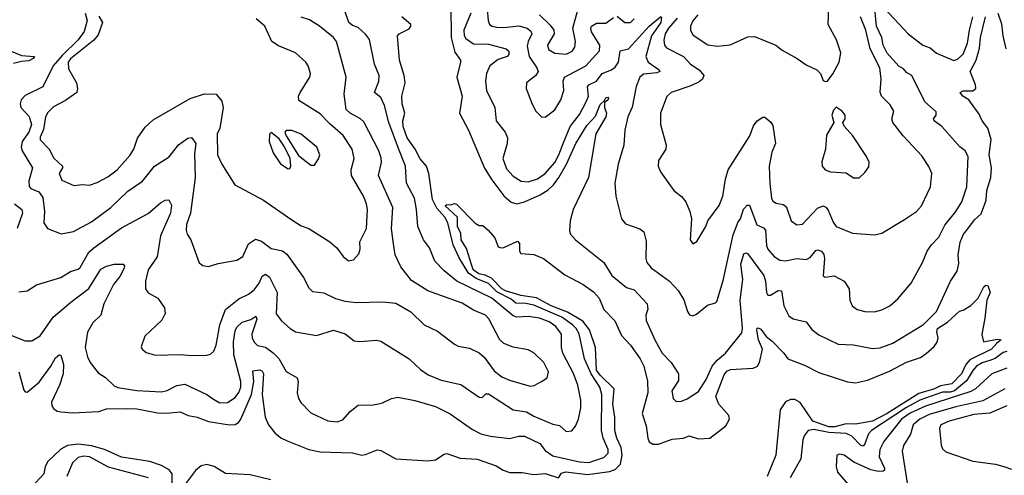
# Model space of a CAD drawing. Extents: x 1443846 to 1577407, y 839182 to 927291.
# Tile 372 of 535: x 1539576 to 1544782, y 872418 to 874830. Entities that reach past the tile are written whole.
import ezdxf

# ---------------------------------------------------------------- set-up
doc = ezdxf.new("R2010")
doc.units = 0

msp = doc.modelspace()

# ---------------------------------------------------------------- linework, layer by layer
at = {"layer": '0CON20XD'}
for points in [[(1541854.8, 874904.8), (1541857.9, 874735), (1541877, 874657), (1541906.4, 874615), (1541907.5, 874605), (1541887.4, 874525), (1541915.2, 874425), (1541900.9, 874335), (1541948.2, 874245), (1542034.4, 874044.4), (1542072, 873982), (1542135, 873897.9), (1542175, 873863.8), (1542205, 873854.6), (1542245.7, 873865), (1542327.7, 873902.3), (1542370.9, 873929.1), (1542398.9, 873955), (1542426, 873995), (1542466.9, 874065), (1542516, 874174), (1542575, 874269.1), (1542620.4, 874319.6), (1542645, 874380.6), (1542668.3, 874401.7), (1542675, 874416.5), (1542685, 874420), (1542688.5, 874415), (1542685.8, 874404.2), (1542668.8, 874391.2), (1542668.5, 874365), (1542678.5, 874335), (1542675.3, 874315), (1542622.2, 874225), (1542582.7, 873995), (1542503.2, 873825), (1542487.3, 873765), (1542482.6, 873712.6), (1542488.6, 873695), (1542514.3, 873665), (1542664.2, 873545), (1542707.1, 873475), (1542785, 873412.2), (1542825, 873400), (1542894.4, 873325), (1542896.8, 873296.8), (1542886.5, 873265), (1542888, 873238), (1542934.6, 873135), (1542973.8, 873065), (1543020.9, 873015), (1543059.4, 872955), (1543059.7, 872920.3), (1543024.3, 872865), (1543030.8, 872825), (1543047.7, 872807.7), (1543075, 872810.8), (1543105, 872822.9), (1543165, 872860.8), (1543205.6, 872925), (1543238.1, 872995), (1543263.2, 873026.8), (1543307.9, 873065), (1543395, 873172), (1543397.6, 873195), (1543384.5, 873345.5), (1543398.7, 873455), (1543389.3, 873535), (1543405, 873590), (1543415, 873595.7), (1543425, 873589.4), (1543510.8, 873475), (1543520, 873445), (1543523.8, 873385), (1543531.8, 873371.8), (1543545, 873370.6), (1543585.9, 873395.9), (1543604.3, 873394.3), (1543616.6, 873315), (1543642.2, 873262.2), (1543665, 873245.5), (1543735, 873230), (1543765, 873189.2), (1543800.6, 873160.6), (1543902.6, 873112.6), (1543985, 873109.1), (1544085, 873089.1), (1544125, 873093.5), (1544191.9, 873118.1), (1544355, 873216.4), (1544423.1, 873285), (1544496.7, 873445), (1544532, 873498), (1544541.5, 873538.5), (1544538.4, 873585), (1544548.2, 873651.8), (1544565.3, 873695), (1544584.5, 873715.5), (1544625, 873769.6), (1544658.7, 873801.3), (1544685.2, 873875), (1544689.2, 873925), (1544710.4, 873995), (1544714.8, 874044.8), (1544702.2, 874115), (1544713.2, 874195), (1544694.5, 874255), (1544664.6, 874294.6), (1544649.8, 874329.8), (1544594.2, 874405), (1544563.3, 874425), (1544548.8, 874445), (1544565, 874453.1), (1544615, 874453.3), (1544631.1, 874465), (1544629, 874485), (1544601.1, 874555), (1544632.7, 874615), (1544651.5, 874678.5), (1544655.8, 874735), (1544682.7, 874845)], [(1542048.4, 874885), (1542052.3, 874825), (1542060.6, 874805), (1542074.7, 874794.7), (1542099.2, 874789.2), (1542135, 874787.4), (1542215, 874797.6), (1542258.5, 874785), (1542278.2, 874768.2), (1542283.1, 874755), (1542263.8, 874715), (1542259, 874689), (1542269.3, 874635), (1542310.9, 874575), (1542316.7, 874555), (1542305.4, 874534.6), (1542255.8, 874495), (1542254.3, 874465), (1542285, 874383.3), (1542305.8, 874345), (1542335, 874316.2), (1542355, 874314), (1542405, 874352.9), (1542437.3, 874405), (1542453.6, 874455), (1542448.8, 874505), (1542456.5, 874525), (1542569.1, 874585), (1542640.8, 874665), (1542643.3, 874695), (1542599.2, 874765), (1542595.3, 874784.7), (1542600, 874795), (1542625, 874811.2), (1542675, 874811.6), (1542715, 874841.4)], [(1542970, 874845), (1542966, 874815), (1542916.5, 874743.5), (1542887, 874635), (1542899.1, 874605), (1542956.7, 874565), (1542960.6, 874555), (1542945, 874547.5), (1542875, 874540.8), (1542855, 874525.4), (1542836.2, 874476.2), (1542814.3, 874365.7), (1542790.8, 874315), (1542776.4, 874245), (1542770.9, 874165), (1542740, 874065), (1542721.9, 873965), (1542728.6, 873895), (1542757.5, 873775), (1542779.7, 873749.7), (1542855, 873722), (1542876.8, 873706.8), (1542887.9, 873657.9), (1542886.5, 873565), (1542891.5, 873545), (1542915, 873515.6), (1543011.1, 873445), (1543056.7, 873396.7), (1543087.2, 873347.2), (1543106, 873285), (1543117.7, 873267.7), (1543135, 873262), (1543155, 873270), (1543212.2, 873317.8), (1543255, 873330), (1543262.5, 873337.5), (1543295, 873448.8), (1543348.5, 873691.5), (1543375, 873759.2), (1543387.5, 873775), (1543402.9, 873827.1), (1543421.7, 873848.3), (1543435, 873848), (1543474.3, 873744.3), (1543508.2, 873728.2), (1543519.6, 873715), (1543524.6, 873635), (1543532.1, 873615), (1543565, 873576.2), (1543595, 873556.9), (1543625, 873553.3), (1543685, 873565.9), (1543735, 873560.7), (1543755, 873570.9), (1543785, 873607.5), (1543795, 873611.5), (1543815, 873604.4), (1543827.1, 873587.1), (1543830.4, 873565), (1543825, 873473.3), (1543835, 873467.5), (1543883, 873473), (1543935, 873446), (1543961.4, 873405), (1543964.3, 873345), (1543977.1, 873315), (1544004.7, 873294.7), (1544045, 873285.5), (1544095, 873283.8), (1544135, 873293.1), (1544175.8, 873314.2), (1544218.7, 873351.3), (1544290, 873435), (1544349.1, 873545), (1544373.3, 873605), (1544394.7, 873635.3), (1544435, 873678.6), (1544467.7, 873742.3), (1544526.4, 873815), (1544557.3, 873865), (1544584.2, 873945), (1544590, 874105), (1544575.8, 874135), (1544545.9, 874155.9), (1544452.2, 874265), (1544411.1, 874295), (1544407.8, 874305), (1544422.3, 874325), (1544421.4, 874341.4), (1544361.8, 874395), (1544293.8, 874535), (1544265, 874549.8), (1544249.1, 874569.1), (1544223.6, 874583.6), (1544162.4, 874652.4), (1544140.9, 874695), (1544133.7, 874735), (1544105.5, 874795), (1544097.1, 874887.1)], [(1543160.7, 874855), (1543135, 874824.4), (1543123.2, 874795), (1543122.7, 874772.7), (1543137.7, 874747.7), (1543215, 874696.6), (1543265, 874689.2), (1543333.3, 874696.7), (1543425, 874738.1), (1543460.5, 874740.5), (1543574.2, 874694.2), (1543607.7, 874667.7), (1543686.7, 874625), (1543735, 874590), (1543790, 874565), (1543810, 874545), (1543825, 874507.5), (1543835, 874502.5), (1543846.4, 874503.6), (1543875, 874542.5), (1543908, 874605), (1543918, 874655), (1543895, 874723.8), (1543850.5, 874805), (1543854.7, 874895)], [(1544149.2, 874889.2), (1544274.2, 874755), (1544351.1, 874695), (1544390, 874680), (1544422.9, 874652.9), (1544515, 874614.4), (1544535, 874620), (1544565, 874647.5), (1544587.7, 874705), (1544597.2, 874775), (1544615.8, 874844.2)], [(1539570.9, 873389.1), (1539615, 873393.5), (1539665, 873425.6), (1539793.8, 873465), (1539845, 873497.1), (1539885, 873509.4), (1539895, 873517.1), (1539941.7, 873598.3), (1539967.3, 873622.7), (1540115, 873728.5), (1540255, 873804.1), (1540320.5, 873859.5), (1540345, 873873.9), (1540365, 873875.8), (1540378.2, 873848.2), (1540374, 873806), (1540320.5, 873685), (1540303.2, 873575), (1540254.8, 873505.2), (1540240.4, 873445), (1540241.4, 873405), (1540255, 873383.8), (1540306, 873355), (1540342.5, 873305), (1540345.8, 873275), (1540328.3, 873238.3), (1540237.5, 873155), (1540218.3, 873098.3), (1540224, 873085), (1540245, 873068), (1540293.3, 873053.3), (1540425, 873058.2), (1540485, 873051.8), (1540565, 873053.3), (1540585, 873059.4), (1540602.9, 873075), (1540615, 873106.2), (1540633.6, 873215), (1540663.8, 873295), (1540735, 873352.3), (1540785, 873377.3), (1540815, 873400), (1540841.9, 873435), (1540857.5, 873472.5), (1540875, 873482.5), (1540897.4, 873467.4), (1540938.2, 873385), (1540932.2, 873272.2), (1540961.1, 873235), (1541006.9, 873195), (1541035, 873177.9), (1541145, 873158.5), (1541235.4, 873185.4), (1541296.3, 873166.3), (1541345, 873129.2), (1541375, 873125.8), (1541465, 873133.1), (1541485, 873128.1), (1541635, 873034.5), (1541695, 872977.5), (1541735, 872949.5), (1541805, 872920.9), (1541907.8, 872897.8), (1542005, 872831.5), (1542020.5, 872829.5), (1542040.3, 872849.7), (1542055, 872848.9), (1542185, 872765.3), (1542255, 872754.7), (1542295, 872730.9), (1542395, 872689.4), (1542430.8, 872680.8), (1542465, 872650), (1542495, 872654), (1542515, 872678.8), (1542530, 872715), (1542542.3, 872775), (1542542.3, 872815), (1542526.8, 872895), (1542505, 872956.7), (1542448.4, 873065), (1542440.3, 873095), (1542440.9, 873165), (1542410.9, 873205), (1542375, 873230.2), (1542325, 873248.8), (1542265, 873259), (1542205, 873255.3), (1542185, 873261.9), (1542072.3, 873355), (1541887.5, 873445), (1541819.9, 873499.9), (1541770.8, 873550.8), (1541742.2, 873622.2), (1541711.8, 873665), (1541680.9, 873735), (1541674.7, 873825), (1541663.5, 873885), (1541620.5, 873965), (1541615.3, 874055), (1541578.3, 874148.3), (1541528.2, 874285), (1541505, 874375.8), (1541485, 874417.1), (1541452.3, 874445), (1541475.5, 874505), (1541476.3, 874533.7), (1541452.4, 874595), (1541425, 874724.3), (1541405, 874752.3), (1541365, 874788.5), (1541335, 874799.2), (1541315.5, 874815), (1541294.3, 874875.7)], [(1539922.3, 874865), (1539932.7, 874825), (1539916.4, 874766.4), (1539885, 874722.6), (1539800.2, 874639.8), (1539753.6, 874585), (1539699.2, 874475), (1539605, 874429.1), (1539583.3, 874405), (1539577.8, 874385), (1539582.2, 874365), (1539626.6, 874316.6), (1539638.6, 874275), (1539625, 874234.6), (1539589.6, 874185), (1539583.1, 874155), (1539589.6, 874135), (1539644.7, 874045), (1539624.2, 873975), (1539625.9, 873945.9), (1539635.8, 873935.8), (1539677.9, 873917.9), (1539697.9, 873887.9), (1539707.8, 873815), (1539704.5, 873755), (1539723.8, 873725), (1539795, 873695.6), (1539861.3, 873708.7), (1539955, 873760.4), (1540057.5, 873835), (1540148.2, 873921.8), (1540225, 873974.4), (1540288.5, 874055), (1540366.6, 874103.4), (1540415, 874166.5), (1540465, 874202.5), (1540485, 874205.6), (1540506.7, 874175), (1540500.8, 874119.2), (1540503.4, 873995), (1540478.4, 873805), (1540458.5, 873745), (1540456.9, 873715), (1540461.9, 873695), (1540481.4, 873665), (1540525, 873543.3), (1540545, 873528.8), (1540573.9, 873523.9), (1540625, 873539.2), (1540725, 873556), (1540755, 873576), (1540785, 873644), (1540822.4, 873667.6), (1540855, 873657.1), (1540905, 873618.8), (1540965, 873606.2), (1540988.3, 873588.3), (1541075.8, 873465), (1541105, 873410), (1541125, 873390), (1541185, 873384.4), (1541245, 873353.2), (1541295, 873339.3), (1541355, 873333.3), (1541495, 873336.2), (1541565, 873329.5), (1541643.8, 873283.8), (1541715, 873214.4), (1541785, 873180), (1541875, 873111.4), (1541895, 873101.2), (1541955, 873090.5), (1542005.3, 873065.3), (1542032.4, 873042.4), (1542085, 872970), (1542125, 872939.5), (1542165, 872921.8), (1542275, 872889.5), (1542296.9, 872893.1), (1542335.5, 872914.5), (1542365.6, 872934.4), (1542371.9, 872965), (1542347.9, 873015), (1542295, 873065.6), (1542265, 873082.2), (1542185, 873095.5), (1542135.5, 873115.5), (1542114.3, 873135), (1542055.8, 873245.8), (1542038.1, 873265), (1541975, 873291.8), (1541915, 873328.2), (1541733.5, 873393.5), (1541648.5, 873448.5), (1541590.9, 873520.9), (1541561.5, 873585), (1541550.3, 873655), (1541542.1, 873725), (1541548.1, 873835), (1541473.2, 874005), (1541488.7, 874075), (1541487.6, 874097.6)], [(1539995, 874847.5), (1540013.5, 874815), (1539991.1, 874748.9), (1539968.5, 874721.5), (1539845, 874621.9), (1539833.1, 874605), (1539835, 874570), (1539875.9, 874495), (1539882.2, 874465), (1539878.8, 874445), (1539818.9, 874401.1), (1539755, 874367.8), (1539725, 874338.8), (1539712.9, 874315), (1539701.8, 874248.2), (1539685, 874207.5), (1539685, 874193.3), (1539732.5, 874145), (1539757, 874097), (1539802.5, 874055), (1539802.5, 874045), (1539784, 874015), (1539799.3, 873979.3), (1539862, 873952), (1539907.6, 873957.6), (1539945, 873954.3), (1539985, 873967.3), (1540043, 873997), (1540091.5, 874035), (1540159.2, 874110.8), (1540180.3, 874145), (1540198.1, 874201.9), (1540239.5, 874260.5), (1540281, 874299), (1540477.6, 874412.4), (1540552.5, 874437.5), (1540615, 874435.5), (1540645, 874399.2), (1540652.4, 874365), (1540633.4, 874255), (1540620.4, 874225), (1540621.4, 874115), (1540644, 874064), (1540713.8, 873955), (1540865, 873874.5), (1541015, 873769.4), (1541065, 873738.9), (1541105, 873724.4), (1541215, 873654.3), (1541252.4, 873622.4), (1541285.8, 873575.8), (1541315, 873553.8), (1541341.2, 873558.8), (1541369.7, 873590.3), (1541376.9, 873615), (1541374, 873654)], [(1540601.1, 872821.1), (1540635, 872801.8), (1540675, 872802.7), (1540715, 872829.6), (1540735, 872855.6), (1540745.2, 872885), (1540746.1, 872913.9), (1540708.5, 873055), (1540705.9, 873125), (1540715, 873182.5), (1540725, 873202.2), (1540752.3, 873227.7), (1540797.4, 873242.6), (1540825, 873260), (1540830, 873245), (1540804.1, 873165), (1540804.8, 873144.8), (1540815, 873122.5), (1540834.2, 873104.2), (1540875, 873095.3), (1540916.9, 873066.9), (1540946.2, 873036.2), (1540985, 872967.1), (1541043.1, 872933.1), (1541048.1, 872915), (1541042.7, 872855), (1541049.5, 872825), (1541062.6, 872802.6), (1541115, 872748), (1541205, 872705.7), (1541255, 872700.8), (1541285, 872712), (1541323.7, 872756.3), (1541365, 872790), (1541445, 872790.8), (1541473.2, 872796.8), (1541495, 872800.8), (1541542.5, 872825), (1541575, 872832), (1541665, 872814.4), (1541775, 872781.2), (1541852.9, 872742.9), (1541970.6, 872660.6), (1542015, 872638.2), (1542065.3, 872625.3), (1542165, 872613.5), (1542215, 872625.6), (1542245, 872625.4), (1542325.8, 872585.8), (1542355, 872548.3), (1542395, 872520.6), (1542535, 872489.8), (1542585, 872484.8), (1542665, 872511.3), (1542686.7, 872535), (1542687.2, 872555), (1542660.3, 872615), (1542652.5, 872655), (1542653.9, 872846.1), (1542643.4, 872885), (1542598.1, 872955), (1542562.6, 873035), (1542534, 873166), (1542518.5, 873195), (1542498.8, 873215), (1542443.3, 873255), (1542295, 873318.7), (1542252.3, 873327.7), (1542199.5, 873329.5), (1542175, 873349.9), (1542099.2, 873389.2), (1542055, 873433.9), (1541989.7, 873459.7), (1541948.7, 873488.7), (1541899.6, 873569.6), (1541868.1, 873638.1), (1541839.6, 873755), (1541824, 873785), (1541781.8, 873831.8), (1541758.2, 873878.2), (1541739.3, 874015), (1541727.3, 874055), (1541692.8, 874092.8), (1541666.4, 874145), (1541625.1, 874205), (1541603.7, 874265), (1541601.8, 874295), (1541612.3, 874335), (1541598, 874385), (1541596.3, 874425), (1541613.7, 874495), (1541608.3, 874535), (1541584.8, 874615), (1541574.4, 874745), (1541583.3, 874755), (1541635, 874781.1), (1541644.5, 874795), (1541643.5, 874805), (1541596.6, 874845)], [(1541374, 873654), (1541408.9, 873725), (1541414.5, 873825.5), (1541410.4, 873855), (1541394.6, 873895), (1541330, 874005), (1541328.2, 874035), (1541344.6, 874095), (1541333.1, 874145), (1541287, 874217), (1541215, 874278.5), (1541165, 874331.5), (1541051.7, 874401.7), (1541049.4, 874425), (1541058.9, 874445), (1541110.6, 874525), (1541113.1, 874545), (1541101.4, 874585), (1541088.6, 874605), (1541033.8, 874655), (1540945, 874690.7), (1540910, 874715), (1540872.8, 874795), (1540827.1, 874835)], [(1541487.6, 874097.6), (1541474.7, 874135), (1541395, 874288.9), (1541378.1, 874305), (1541322.5, 874335), (1541302.9, 874355), (1541290.8, 874435), (1541302.9, 874525), (1541251.8, 874715), (1541235.4, 874735), (1541161.1, 874795), (1541108.3, 874828.3), (1541063.8, 874843.8)], [(1541960.9, 874865), (1541925.2, 874775), (1541926.1, 874746.1), (1541935, 874730), (1541975, 874701.2), (1542055, 874699.4), (1542148.8, 874675), (1542162.5, 874662.5), (1542161.5, 874645), (1542153.1, 874635), (1542105, 874618.8), (1542061.8, 874585), (1542043.5, 874545), (1542038.2, 874505), (1542043.5, 874455), (1542089.1, 874365), (1542095.5, 874295), (1542143.4, 874233.4), (1542154.6, 874205), (1542153.8, 874175), (1542130, 874095), (1542149.7, 874039.7), (1542185, 874002.1), (1542228, 873975), (1542265, 873971.7), (1542313.1, 873986.9), (1542355, 874015.8), (1542405, 874074.2), (1542427.2, 874115), (1542448.7, 874175), (1542486.4, 874265), (1542535, 874328.2), (1542571.9, 874395), (1542583.3, 874425), (1542578.4, 874475), (1542584.5, 874485), (1542625, 874504.2), (1542655.8, 874544.2), (1542705, 874564.3), (1542725, 874579.1), (1542741.9, 874605), (1542750.8, 874665), (1542795.1, 874674.9), (1542905, 874795.3), (1542965.7, 874845.7)], [(1542323.8, 874855), (1542380.9, 874800.9), (1542400, 874775), (1542401.1, 874755), (1542367.5, 874695), (1542371.9, 874671.9), (1542405, 874651.6), (1542465, 874647.8), (1542497.4, 874662.6), (1542511.8, 874685), (1542514.6, 874715), (1542500, 874785), (1542525.7, 874874.3)], [(1542735, 874848.5), (1542775, 874815.5), (1542805, 874814.6), (1542825, 874834.5)], [(1543051.8, 874838.2), (1543005.6, 874785), (1542988.1, 874755), (1542981.2, 874721.2), (1542985.2, 874695.2), (1542995, 874680), (1543085, 874635.4), (1543121.9, 874595), (1543169.4, 874565), (1543192.9, 874535), (1543185.6, 874515), (1543168.5, 874501.5), (1543125, 874479.8), (1543021.2, 874445), (1542997.8, 874422.2), (1542963.8, 874335), (1542964.5, 874275), (1542994.4, 874165), (1542992.9, 874145), (1542954.3, 874085), (1542951.4, 874055), (1542964.3, 874025), (1543035, 873926.2), (1543075, 873893.8), (1543098.6, 873865), (1543120, 873815), (1543128, 873775), (1543121.2, 873665), (1543135, 873643.3), (1543156.7, 873655), (1543203.3, 873735), (1543213.8, 873765), (1543275, 873846.2), (1543294.5, 873895), (1543308, 873985), (1543322.5, 874035), (1543435.7, 874214.3), (1543455, 874268), (1543475, 874294.4), (1543505, 874313.3), (1543515, 874313.3), (1543547.6, 874287.6), (1543558.7, 874268.7), (1543572.1, 874175), (1543552.1, 874127.9), (1543538, 874055), (1543541.8, 873961.8), (1543550.9, 873885), (1543558.5, 873868.5), (1543575, 873857.9), (1543611.9, 873851.9), (1543624.1, 873844.1), (1543632.7, 873832.7), (1543654.3, 873765), (1543685, 873744.2), (1543715, 873746.9), (1543795, 873832.5), (1543823.8, 873843.8), (1543837.8, 873837.7), (1543851.4, 873821.4), (1543877.3, 873757.3), (1543893.1, 873735), (1543979.7, 873699.7), (1544095, 873690.8), (1544135, 873700), (1544255, 873771.1), (1544317.1, 873815), (1544343.3, 873845), (1544390.9, 873945), (1544398.6, 874015), (1544382.8, 874052.8), (1544345, 874109.2), (1544247.1, 874215), (1544193.3, 874285), (1544187.7, 874305), (1544197.1, 874345), (1544178.7, 874378.7), (1544132.2, 874425), (1544125.5, 874445.5), (1544130.6, 874515), (1544124.6, 874575), (1544073.5, 874675), (1544049, 874775), (1544021.8, 874845)], [(1544748, 874865), (1544766.9, 874806.9), (1544773.3, 874743.3), (1544790.4, 874675)], [(1539518.8, 874668.8), (1539585, 874639.7), (1539654, 874635), (1539648.1, 874625), (1539625, 874611.2), (1539585, 874608.8), (1539543, 874597)], [(1543985, 873992), (1544015, 873993.3), (1544045, 874020), (1544065, 874050), (1544066.7, 874075), (1544053.3, 874105), (1543981.2, 874215), (1543935.8, 874265.8), (1543928.8, 874285), (1543941.2, 874305), (1543941.2, 874325), (1543925, 874346.2), (1543893, 874367), (1543879.3, 874350.7), (1543870, 874325), (1543880, 874285), (1543841.7, 874218.3), (1543836.2, 874145), (1543816.4, 874076.4), (1543818.8, 874055), (1543834.3, 874034.3), (1543862.5, 874025), (1543945, 874018.8), (1543985, 873992)], [(1540995, 874040), (1541005, 874042.5), (1541010, 874055), (1541006.9, 874095), (1540977, 874157), (1540948.8, 874198.8), (1540905, 874233.3), (1540896.2, 874223.8), (1540895.7, 874185), (1540917.1, 874125), (1540955, 874066), (1540995, 874040)], [(1541135, 874060), (1541156.7, 874093.3), (1541162.5, 874115), (1541146.9, 874155), (1541065, 874223.1), (1541015, 874242.9), (1540985, 874243.3), (1540978.8, 874235), (1540985.7, 874215), (1541050.6, 874110.6), (1541115, 874060), (1541135, 874060)], [(1539549.1, 873855), (1539586.9, 873825), (1539591.1, 873805), (1539562.9, 873725)], [(1539572.1, 872965), (1539598.7, 872868.7), (1539605, 872860), (1539615, 872858.6), (1539678.8, 872911.2), (1539741.4, 872995), (1539765, 873039.2), (1539785, 873056.2), (1539793.6, 873053.6), (1539807.5, 873005), (1539805.8, 872955), (1539787.4, 872895), (1539743.6, 872805), (1539746.1, 872785), (1539755, 872771.8), (1539775, 872757.5), (1539793.2, 872753.2), (1539855, 872748.8), (1539995, 872755.2), (1540035, 872769.2), (1540145, 872770.8), (1540195, 872768.9), (1540305, 872748.5), (1540353, 872747), (1540424.7, 872754.7), (1540467.5, 872735), (1540515, 872726.2), (1540575, 872702), (1540685, 872685.7), (1540715, 872687.5), (1540732.7, 872697.3), (1540744.6, 872715.4), (1540801.9, 872845), (1540813.4, 872915), (1540808.6, 872971.4), (1540845, 872976.6), (1540858.8, 872968.8), (1540865.9, 872955), (1540858.8, 872845), (1540874.6, 872725), (1540891.5, 872685), (1540925, 872643.5), (1540956.6, 872616.6), (1540990.2, 872600.2), (1541104.2, 872554.2), (1541165, 872541.8), (1541335, 872536.8), (1541385, 872524.6), (1541405, 872527.3), (1541466.8, 872553.2), (1541485, 872548.9), (1541565, 872504.5), (1541736.2, 872493.8), (1541775, 872498.9), (1541820.3, 872529.7), (1541835, 872532.5), (1541905, 872508.6), (1541995, 872502.7), (1542095, 872467.9), (1542132.9, 872445), (1542167, 872433), (1542232.6, 872432.6), (1542295, 872422.3), (1542355, 872426.6), (1542425, 872404.5), (1542441.3, 872428.7), (1542464, 872436), (1542578.4, 872421.6), (1542695, 872438.5), (1542725, 872449.1), (1542753.3, 872476.7), (1542761.8, 872525), (1542755.8, 872565), (1542732.5, 872615), (1542722.3, 872655), (1542723, 872725), (1542711.8, 872795), (1542719.5, 872875), (1542645, 872947.3), (1542626.6, 872975), (1542621, 873095), (1542588.7, 873188.7), (1542553.9, 873233.9), (1542472.1, 873282.2), (1542386.2, 873315), (1542307.7, 873357.7), (1542225, 873369.6), (1542143.9, 873395), (1542125, 873405.1), (1542071.3, 873461.3), (1542037.4, 873477.4), (1542002.8, 873485), (1541973.9, 873505), (1541939.2, 873619.2), (1541909.6, 873665), (1541907.7, 873697.7), (1541890.5, 873735), (1541890.9, 873785), (1541825.7, 873845), (1541835, 873851.5), (1541855, 873849.2), (1541875, 873857.5), (1541885, 873852.5), (1541985, 873752.5), (1542005, 873740), (1542025, 873740), (1542052.5, 873715), (1542087.5, 873675), (1542106.7, 873626.7), (1542121.2, 873621.2), (1542135, 873624), (1542207.3, 873657.3), (1542218.5, 873645), (1542218.8, 873605), (1542225, 873592.5), (1542295, 873586), (1542345, 873566), (1542458.6, 873478.6), (1542555, 873428.5), (1542609.5, 873389.5), (1542639.3, 873355), (1542665, 873295.6), (1542722.1, 873235), (1542757.9, 873157.9), (1542806.3, 873106.3), (1542856.1, 873035), (1542876.5, 872995), (1542895.6, 872915.6), (1542897.8, 872855), (1542867.9, 872745), (1542888.9, 872678.9), (1542896.6, 872615), (1542905, 872594.5), (1542922.9, 872582.9), (1542952.9, 872582.9), (1543025, 872608.3), (1543085, 872614.1), (1543115, 872626.1), (1543165, 872611.8), (1543225, 872614.1), (1543309.9, 872680.1), (1543329.1, 872715), (1543325.1, 872735.1), (1543272.6, 872795), (1543256.9, 872835), (1543300.6, 872949.4), (1543315, 872968.3), (1543335, 872978), (1543454.8, 872985.2), (1543476.7, 872995), (1543487.1, 873015), (1543502.8, 873085), (1543482.8, 873135), (1543473.9, 873186.1), (1543475, 873196), (1543481.3, 873198.7), (1543495, 873192.2), (1543522.2, 873152.3), (1543555, 873128.2), (1543616.7, 873065), (1543638, 873035), (1543725, 873001.2), (1543801.6, 872961.6), (1543953, 872913), (1543995, 872908.1), (1544057.7, 872922.3), (1544175, 872968.9), (1544265, 873017), (1544338.1, 873041.9), (1544368, 873062), (1544410.6, 873099.4), (1544427.1, 873122.9), (1544432.7, 873145), (1544424.6, 873175.4), (1544428, 873195), (1544480.9, 873229.1), (1544545, 873287.5), (1544565, 873292.5), (1544605, 873317.5), (1544643.3, 873355), (1544674.4, 873415.6), (1544685, 873423.8), (1544695, 873422.5), (1544706.8, 873385), (1544690, 873345), (1544679.7, 873249.7), (1544662.7, 873162.7), (1544672.5, 873125), (1544745, 873139.2), (1544766, 873135), (1544742, 873118), (1544713.5, 873085), (1544600.2, 873029.8), (1544579.2, 873005), (1544555, 872955.4), (1544505, 872902.6), (1544445, 872891.9), (1544412.8, 872875), (1544329.7, 872850.3), (1544163.1, 872745), (1544085.3, 872704.7), (1543995, 872689.1), (1543945, 872689.5), (1543885, 872674.1), (1543855, 872675.1), (1543769.7, 872705), (1543702.4, 872802.4), (1543675, 872819.6), (1543651.5, 872818.5), (1543625, 872806.6), (1543596.8, 872765), (1543574.6, 872525), (1543528.2, 872411.8)], [(1539529.1, 873159.1), (1539605, 873130), (1539640.9, 873129.1), (1539685, 873155.7), (1539752.5, 873255), (1539846.6, 873335), (1539942.5, 873407.5), (1540005, 873508.5), (1540035, 873524.5), (1540075, 873535.5), (1540123.3, 873535), (1540130.8, 873525), (1540127.8, 873515), (1540105, 873470), (1540072.5, 873427.5), (1540020.4, 873325), (1540004.7, 873265.3), (1539962.7, 873225), (1539933.8, 873175), (1539922.3, 873095), (1539934.4, 873045), (1539948.6, 873015), (1539990.3, 872960.3), (1540029.2, 872935), (1540075, 872890.6), (1540095, 872881.8), (1540195, 872865.9), (1540325, 872860.3), (1540355, 872867.3), (1540406.1, 872893.9), (1540449.5, 872899.5), (1540565.3, 872845.3), (1540601.1, 872821.1)], [(1544795, 873073.1), (1544775, 873068.6), (1544733, 873037), (1544705, 873025.4), (1544665, 873013.7), (1544635.2, 872995), (1544615, 872973.5), (1544582, 872918), (1544518.1, 872865), (1544495, 872857.7), (1544455, 872857.3), (1544335, 872815.1), (1544265, 872776), (1544079.7, 872655), (1544063.2, 872636.8), (1544045, 872583.6), (1544035, 872571.6), (1544023.9, 872575), (1543975, 872625.2), (1543945, 872638.3), (1543854.5, 872644.5), (1543775, 872660.2), (1543745.6, 872654.4), (1543723.9, 872626.1), (1543715.9, 872605), (1543706.9, 872505), (1543650.4, 872405)], [(1544795, 872985.8), (1544716.7, 872955), (1544630.3, 872875), (1544605, 872860.7), (1544365, 872783.3), (1544285, 872746.5), (1544237.9, 872715), (1544145, 872597.1), (1544123.1, 872555), (1544120.8, 872515), (1544148.5, 872455), (1544148.2, 872445), (1544140.8, 872439.2), (1544115, 872437.5), (1544076.5, 872446.5), (1543987, 872487), (1543935, 872524.3), (1543910.8, 872529.2), (1543896.2, 872523.8), (1543892.9, 872465), (1543900, 872435), (1543967.8, 872355)], [(1544785, 872876.2), (1544667.8, 872812.2), (1544525, 872781.1), (1544385, 872739.6), (1544335.3, 872715), (1544300.3, 872685), (1544285.8, 872635), (1544249.7, 872575), (1544242.2, 872545), (1544270, 872365)], [(1544795, 872786), (1544705, 872747.2), (1544621.1, 872738.9), (1544490.8, 872705), (1544447.1, 872685), (1544440, 872665), (1544447.9, 872577.9), (1544455, 872558.8), (1544472.9, 872542.9), (1544615, 872493.1), (1544735, 872477.5), (1544778.8, 872465), (1544819.5, 872449.5)], [(1540383.2, 872323.2), (1540382.6, 872425), (1540366.9, 872446.9), (1540325, 872469.8), (1540265, 872490.8), (1540113.7, 872513.7), (1540024.8, 872555.2), (1539955, 872574.7), (1539885, 872582.9), (1539828.5, 872575), (1539793.3, 872556.7), (1539725, 872490.4), (1539710.5, 872465), (1539703.8, 872425), (1539535, 872242.7)], [(1540256.9, 872405), (1540045, 872461.7), (1539945, 872515.7), (1539915, 872518.3), (1539885, 872511.6), (1539855, 872484.4), (1539825, 872411.8)], [(1540903.4, 872393.4), (1540795, 872421.2), (1540665, 872428), (1540605, 872465.3), (1540565, 872474.7), (1540535, 872467.8), (1540505, 872443.1), (1540405, 872308.6)]]:
    msp.add_lwpolyline(points, dxfattribs=at)

doc.saveas('drawing.dxf')
